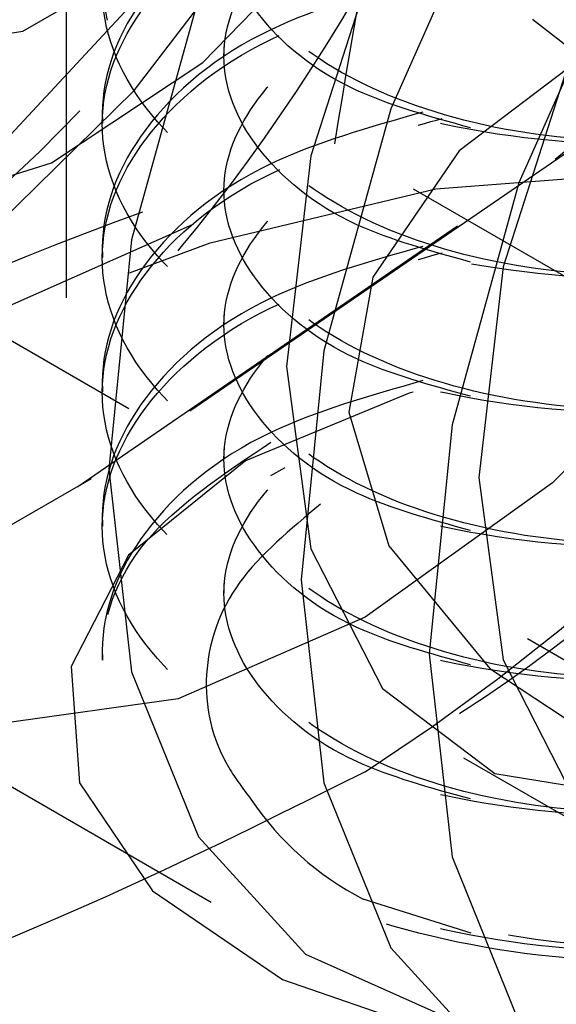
# Model space of a CAD drawing. Header units: inches. Extents: x 1907 to 2452, y -210 to -54.
# Tile 339 of 656: x 1993.854 to 1993.97, y -192.364 to -192.15. Entities that reach past the tile are written whole.
import ezdxf

# ---------------------------------------------------------------- set-up
doc = ezdxf.new("R2010")
doc.units = ezdxf.units.IN
doc.header["$LTSCALE"] = 0.5
doc.header["$MEASUREMENT"] = 0
doc.linetypes.add('HIDDEN', pattern=[0.22499999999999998, 0.15, -0.075])
doc.layers.add('SID-M-H', color=4, linetype='HIDDEN')

msp = doc.modelspace()

# ---------------------------------------------------------------- linework, layer by layer
at = {"layer": 'SID-M-H'}
for p, q in [((1993.863685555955, -191.9103012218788), (1993.863685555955, -192.2998868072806)), ((1993.924949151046, -192.0477223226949), (1993.924949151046, -192.2314440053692)), ((1993.969842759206, -192.1801484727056), (1994.06250204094, -192.104142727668)), ((1993.878415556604, -192.1652453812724), (1993.917310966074, -192.1145695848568)), ((1993.957391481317, -192.1168952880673), (1993.934135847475, -192.1692262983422)), ((1993.893335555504, -192.1591960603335), (1993.923992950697, -192.127603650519)), ((1993.932319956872, -192.131245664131), (1993.916799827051, -192.1794491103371)), ((1993.985230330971, -192.1329663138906), (1993.961974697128, -192.1852973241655)), ((1993.854247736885, -192.1523519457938), (1993.883252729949, -192.1356077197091)), ((1994.043647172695, -192.211494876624), (1993.947977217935, -192.136501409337)), ((1993.844165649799, -192.1827948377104), (1993.884868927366, -192.1390223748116)), ((1993.892377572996, -192.1451197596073), (1993.877860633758, -192.1977022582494)), ((1993.826991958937, -192.1566307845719), (1993.854247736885, -192.1523519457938)), ((1993.979866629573, -192.1549057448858), (1993.949012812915, -192.1783937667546)), ((1993.974078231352, -192.1553522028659), (1993.958558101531, -192.203555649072)), ((1993.897916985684, -192.1556798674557), (1993.897916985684, -192.15780627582)), ((1993.860493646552, -192.1809973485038), (1993.893335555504, -192.1591960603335)), ((1993.835057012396, -192.207795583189), (1993.878415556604, -192.1652453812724)), ((1993.871498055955, -192.1702609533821), (1993.871498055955, -192.1723873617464)), ((1993.934135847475, -192.1692262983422), (1993.919618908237, -192.2218087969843)), ((1994.025677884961, -192.2366965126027), (1993.92201523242, -192.1768533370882)), ((1993.972937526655, -192.178334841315), (1993.869086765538, -192.2496093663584)), ((1993.949012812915, -192.1783937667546), (1993.930280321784, -192.2058162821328)), ((1993.828385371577, -192.1910703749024), (1993.860493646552, -192.1809973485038)), ((1993.866208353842, -192.2512745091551), (1993.969842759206, -192.1801484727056)), ((1993.916799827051, -192.1794491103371), (1993.911482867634, -192.2252219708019)), ((1993.943925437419, -192.1866208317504), (1993.996498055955, -192.1826252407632)), ((1993.79063158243, -192.1843233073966), (1994.034221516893, -192.3249447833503)), ((1993.961974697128, -192.1852973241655), (1993.94745775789, -192.2378798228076)), ((1993.894935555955, -192.198335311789), (1993.943925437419, -192.1866208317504)), ((1993.891029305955, -192.1944294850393), (1993.847342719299, -192.2137812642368)), ((1993.89131332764, -192.1943349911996), (1993.891029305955, -192.1944294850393)), ((1993.877860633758, -192.1977022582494), (1993.872926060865, -192.2474803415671)), ((1993.871498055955, -192.1994231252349), (1993.871498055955, -192.2015495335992)), ((1993.87739671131, -192.2048977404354), (1993.894935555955, -192.198335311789)), ((1993.958558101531, -192.203555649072), (1993.953241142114, -192.2493285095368)), ((1993.930280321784, -192.2058162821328), (1993.925058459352, -192.2351394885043)), ((1994.007521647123, -192.2116340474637), (1993.969243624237, -192.2504951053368)), ((1993.897916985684, -192.2140042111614), (1993.897916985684, -192.2161306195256)), ((1993.919618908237, -192.2218087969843), (1993.914684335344, -192.271586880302)), ((1993.911482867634, -192.2252219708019), (1993.916799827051, -192.2648560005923)), ((1993.871498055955, -192.2285852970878), (1993.871498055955, -192.2307117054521)), ((1993.938167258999, -192.2310062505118), (1993.902585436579, -192.2456722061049)), ((1993.939031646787, -192.2307645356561), (1993.938167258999, -192.2310062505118)), ((1993.925058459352, -192.2351394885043), (1993.933734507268, -192.2641886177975)), ((1993.94745775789, -192.2378798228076), (1993.942523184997, -192.2876579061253)), ((1993.897916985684, -192.2431663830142), (1993.897916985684, -192.2452927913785)), ((1993.872926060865, -192.2474803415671), (1993.877860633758, -192.2915610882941)), ((1993.902585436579, -192.2456722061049), (1993.877180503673, -192.2662131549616)), ((1993.908109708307, -192.2488613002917), (1993.911217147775, -192.2471283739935)), ((1993.869086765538, -192.2496093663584), (1993.755006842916, -192.3154663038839)), ((1993.953241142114, -192.2493285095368), (1993.958558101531, -192.2889625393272)), ((1993.752366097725, -192.3169942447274), (1993.866208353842, -192.2512745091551)), ((1993.969243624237, -192.2504951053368), (1993.928603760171, -192.2796542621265)), ((1993.871498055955, -192.2577474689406), (1993.871498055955, -192.2598738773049)), ((1993.933734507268, -192.2641886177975), (1993.955665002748, -192.2908092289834)), ((1993.877180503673, -192.2662131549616), (1993.864705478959, -192.2904031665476)), ((1993.916799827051, -192.2648560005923), (1993.932319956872, -192.2951402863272)), ((1993.897916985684, -192.272328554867), (1993.897916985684, -192.2744549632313)), ((1993.914684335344, -192.271586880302), (1993.919618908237, -192.315667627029)), ((1993.928603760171, -192.2796542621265), (1993.887963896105, -192.2974168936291)), ((1993.871498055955, -192.2869096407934), (1993.871498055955, -192.2890360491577)), ((1993.942523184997, -192.2876579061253), (1993.94745775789, -192.3317386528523)), ((1993.958558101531, -192.2889625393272), (1993.974078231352, -192.3192468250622)), ((1993.808534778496, -192.2915439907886), (1993.922674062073, -192.3574351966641)), ((1993.864705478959, -192.2904031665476), (1993.866512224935, -192.3156208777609)), ((1993.877860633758, -192.2915610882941), (1993.892377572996, -192.3273826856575)), ((1993.955665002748, -192.2908092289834), (1993.989223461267, -192.3130269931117)), ((1993.932319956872, -192.2951402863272), (1993.95678590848, -192.3136213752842)), ((1993.887963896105, -192.2974168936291), (1993.849685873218, -192.3027507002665)), ((1993.949935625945, -192.310211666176), (1993.991693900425, -192.3343182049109)), ((1993.95678590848, -192.3136213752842), (1993.988215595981, -192.318802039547)), ((1993.866512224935, -192.3156208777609), (1993.882404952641, -192.3391335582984)), ((1993.919618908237, -192.315667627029), (1993.934135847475, -192.3514892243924)), ((1993.892377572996, -192.3273826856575), (1993.915633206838, -192.3528633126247)), ((1993.94745775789, -192.3317386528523), (1993.961974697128, -192.3675602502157)), ((1993.882404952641, -192.3391335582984), (1993.910661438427, -192.358393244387)), ((1993.951616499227, -192.3483364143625), (1993.92814572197, -192.3408953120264)), ((1993.934135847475, -192.3514892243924), (1993.957391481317, -192.3769698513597)), ((1993.915633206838, -192.3528633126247), (1993.946276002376, -192.3665221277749)), ((1993.910661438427, -192.358393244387), (1993.948219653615, -192.3713128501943))]:
    msp.add_line(p, q, dxfattribs=at)
for centre, radius, start, end in [((1993.55656585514, -191.8693366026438), 0.4317284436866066, 302.6379705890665, 339.7728862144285), ((1993.695760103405, -191.9496917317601), 0.4317284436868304, 302.6379705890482, 339.772886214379), ((1993.850349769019, -192.2174638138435), 0.1236864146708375, 220.5327958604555, 309.2481680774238), ((1993.958474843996, -192.282267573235), 0.06600808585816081, 214.0512249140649, 242.6467091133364)]:
    msp.add_arc(centre, radius, start, end, dxfattribs=at)
for points, knots in [([(1993.656549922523, -192.138318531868), (1993.6519008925, -192.1420202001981), (1993.626738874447, -192.1620547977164), (1993.5805900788, -192.1739884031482), (1993.527242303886, -192.1692694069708), (1993.488113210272, -192.1350626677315), (1993.468387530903, -192.0780504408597), (1993.470027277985, -192.0038674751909), (1993.49358443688, -191.921496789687), (1993.536203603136, -191.840061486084), (1993.59361734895, -191.7690869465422), (1993.659463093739, -191.716654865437), (1993.726481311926, -191.6887336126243), (1993.787468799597, -191.6888600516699), (1993.836034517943, -191.7166578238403), (1993.864866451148, -191.770331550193), (1993.87568856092, -191.8203024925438), (1993.870490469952, -191.8516881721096), (1993.869834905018, -191.8556464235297)], [0, 0, 0, 0, 0.01577014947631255, 0.08535302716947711, 0.1549374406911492, 0.2245227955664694, 0.2941054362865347, 0.3636934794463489, 0.4332758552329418, 0.5028636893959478, 0.5724465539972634, 0.6420312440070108, 0.7116163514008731, 0.7811989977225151, 0.8507869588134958, 0.9203693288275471, 0.9899572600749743, 1, 1, 1, 1]), ([(1993.865677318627, -191.9146427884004), (1993.868428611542, -191.9048743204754), (1993.878216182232, -191.8701235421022), (1993.877761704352, -191.8142076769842), (1993.863426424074, -191.7547790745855), (1993.831527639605, -191.7126495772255), (1993.786352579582, -191.6912705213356), (1993.731319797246, -191.6924403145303), (1993.671387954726, -191.716211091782), (1993.611810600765, -191.7600630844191), (1993.557906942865, -191.8199052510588), (1993.51445046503, -191.8905149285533), (1993.485031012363, -191.9648393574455), (1993.472415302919, -192.0364187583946), (1993.477466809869, -192.0985684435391), (1993.499369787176, -192.1451870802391), (1993.536381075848, -192.1723299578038), (1993.584614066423, -192.1775926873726), (1993.639134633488, -192.1585983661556), (1993.681844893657, -192.1328912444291), (1993.702480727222, -192.1099306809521), (1993.706139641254, -192.1058595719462)], [0, 0, 0, 0, 0.02199683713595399, 0.07825251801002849, 0.1353485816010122, 0.1925501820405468, 0.2487377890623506, 0.3061972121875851, 0.3627077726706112, 0.4195012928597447, 0.476881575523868, 0.5330136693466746, 0.5903645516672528, 0.6472267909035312, 0.7036740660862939, 0.761144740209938, 0.8173608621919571, 0.8745151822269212, 0.9316626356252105, 0.9878831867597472, 1, 1, 1, 1]), ([(1993.687011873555, -192.1655724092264), (1993.677285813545, -192.171998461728), (1993.646754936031, -192.1921703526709), (1993.598049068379, -192.1980071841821), (1993.549355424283, -192.1818865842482), (1993.51734801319, -192.1382077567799), (1993.505694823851, -192.0736900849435), (1993.515887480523, -191.9952392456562), (1993.547279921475, -191.9121401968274), (1993.59616320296, -191.8336189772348), (1993.657720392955, -191.7689841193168), (1993.724829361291, -191.7253657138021), (1993.790365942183, -191.7081203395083), (1993.847509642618, -191.7189238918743), (1993.888091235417, -191.7577845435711), (1993.909060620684, -191.8032304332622), (1993.908329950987, -191.8374721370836), (1993.908151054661, -191.8458558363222)], [0, 0, 0, 0, 0.03389550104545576, 0.1064006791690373, 0.1789117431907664, 0.2514173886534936, 0.3239255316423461, 0.3964330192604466, 0.4689384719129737, 0.541449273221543, 0.6139544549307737, 0.6864655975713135, 0.7589712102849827, 0.8314796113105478, 0.9039868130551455, 0.976492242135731, 1, 1, 1, 1]), ([(1993.914563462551, -191.8695370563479), (1993.91505534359, -191.8651763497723), (1993.918264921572, -191.836722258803), (1993.907317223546, -191.7923188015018), (1993.881089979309, -191.7446130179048), (1993.838859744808, -191.7175538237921), (1993.786069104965, -191.7125342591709), (1993.726869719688, -191.7304065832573), (1993.666718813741, -191.7692599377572), (1993.610830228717, -191.8251908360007), (1993.564156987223, -191.8935689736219), (1993.530640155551, -191.9676107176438), (1993.513338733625, -192.0405323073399), (1993.513705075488, -192.1058787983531), (1993.531178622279, -192.1571249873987), (1993.564459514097, -192.189822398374), (1993.610137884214, -192.2011400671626), (1993.663380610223, -192.1884757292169), (1993.709780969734, -192.1638371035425), (1993.734643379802, -192.1384653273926), (1993.742079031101, -192.1308773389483)], [0, 0, 0, 0, 0.01086187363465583, 0.07087492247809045, 0.131745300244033, 0.1912595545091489, 0.2519568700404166, 0.3123738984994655, 0.3720689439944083, 0.4329911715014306, 0.4926631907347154, 0.5531093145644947, 0.6137863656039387, 0.6733094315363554, 0.7341889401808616, 0.7941649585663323, 0.8542696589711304, 0.9151144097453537, 0.9746130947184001, 1, 1, 1, 1]), ([(1993.670576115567, -191.8992482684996), (1993.655317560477, -191.9234901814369), (1993.6252989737, -191.9711819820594), (1993.59918336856, -192.0473562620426), (1993.589851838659, -192.1174958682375), (1993.59830306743, -192.1770822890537), (1993.623365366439, -192.2201640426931), (1993.662947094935, -192.243202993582), (1993.712700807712, -192.2436666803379), (1993.768423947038, -192.2214497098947), (1993.824744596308, -192.1786185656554), (1993.875954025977, -192.1189308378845), (1993.917898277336, -192.0476085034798), (1993.946066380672, -191.9711670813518), (1993.957807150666, -191.8964198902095), (1993.952106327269, -191.8301897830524), (1993.929102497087, -191.7779977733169), (1993.890475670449, -191.7463081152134), (1993.851871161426, -191.7341462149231), (1993.825669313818, -191.7405943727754), (1993.81877716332, -191.7422905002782)], [0, 0, 0, 0, 0.06002599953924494, 0.1180908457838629, 0.1751707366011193, 0.2325820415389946, 0.2905532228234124, 0.3472719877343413, 0.4052332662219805, 0.4626677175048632, 0.5197262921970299, 0.5777949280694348, 0.6345889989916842, 0.6923576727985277, 0.750086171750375, 0.8069061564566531, 0.8649822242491, 0.9219919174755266, 0.9794807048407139, 1, 1, 1, 1]), ([(1993.563849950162, -192.0251363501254), (1993.562051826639, -192.0365912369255), (1993.558162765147, -192.061366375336), (1993.560260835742, -192.0956104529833), (1993.568394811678, -192.1266671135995), (1993.583054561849, -192.1509855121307), (1993.603254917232, -192.1676315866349), (1993.628151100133, -192.1760490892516), (1993.656842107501, -192.1757480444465), (1993.68797674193, -192.166638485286), (1993.720170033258, -192.1493095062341), (1993.75214508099, -192.1243301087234), (1993.782709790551, -192.0923876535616), (1993.810283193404, -192.0550647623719), (1993.833815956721, -192.014057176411), (1993.852337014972, -191.9706491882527), (1993.865039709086, -191.9263378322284), (1993.87121925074, -191.8834531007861), (1993.870812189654, -191.8436862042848), (1993.863629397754, -191.8082298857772), (1993.849781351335, -191.7785069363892), (1993.829987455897, -191.7561109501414), (1993.805157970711, -191.7417304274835), (1993.775899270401, -191.73573224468), (1993.743243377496, -191.7384867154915), (1993.70899809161, -191.7500995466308), (1993.677047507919, -191.7674034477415), (1993.657505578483, -191.7835939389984), (1993.648988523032, -191.7906503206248)], [0, 0, 0, 0, 0.03321672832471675, 0.07184261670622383, 0.1112736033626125, 0.1507137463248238, 0.1893622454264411, 0.2281108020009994, 0.2675838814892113, 0.3069736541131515, 0.345519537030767, 0.3843882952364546, 0.423893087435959, 0.4632222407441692, 0.5016944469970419, 0.5406739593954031, 0.5802000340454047, 0.6194584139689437, 0.6578859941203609, 0.6969666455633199, 0.7365035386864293, 0.775681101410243, 0.8140931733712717, 0.8532651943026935, 0.8928024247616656, 0.9318892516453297, 0.970314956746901, 0.9999999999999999, 0.9999999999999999, 0.9999999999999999, 0.9999999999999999]), ([(1993.950557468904, -191.7585401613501), (1993.961229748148, -191.7697467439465), (1993.984584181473, -191.7942704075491), (1993.999842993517, -191.8620326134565), (1993.996836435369, -191.9521063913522), (1993.972135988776, -192.0536721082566), (1993.927545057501, -192.1507200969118), (1993.868076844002, -192.2279780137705), (1993.802204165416, -192.2758445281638), (1993.737534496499, -192.2933473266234), (1993.67873785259, -192.2826439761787), (1993.630597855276, -192.2446435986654), (1993.6002401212, -192.1806738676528), (1993.595195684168, -192.0958895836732), (1993.619006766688, -192.0002048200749), (1993.668446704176, -191.9062649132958), (1993.733974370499, -191.8268270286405), (1993.803233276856, -191.7711572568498), (1993.86645418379, -191.7427263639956), (1993.916511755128, -191.7391100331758), (1993.940094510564, -191.752568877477), (1993.950557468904, -191.7585401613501)], [0, 0, 0, 0, 0.04715324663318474, 0.1031867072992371, 0.1613684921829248, 0.2201579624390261, 0.2778394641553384, 0.3323348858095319, 0.3825963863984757, 0.4302554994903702, 0.4783679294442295, 0.5293779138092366, 0.5841273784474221, 0.6417323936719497, 0.7004999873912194, 0.7587683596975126, 0.8145487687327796, 0.8661784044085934, 0.9143873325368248, 0.9620162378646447, 1, 1, 1, 1]), ([(1993.59866636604, -192.0926558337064), (1993.59916092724, -192.1021557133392), (1993.600285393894, -192.123755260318), (1993.608943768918, -192.1519894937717), (1993.624048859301, -192.1756472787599), (1993.644788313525, -192.1915003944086), (1993.67007748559, -192.1990889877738), (1993.699091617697, -192.1979185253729), (1993.730376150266, -192.1879735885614), (1993.762610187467, -192.1698762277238), (1993.794495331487, -192.1441798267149), (1993.82484713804, -192.1116219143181), (1993.852058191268, -192.0738722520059), (1993.875147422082, -192.0325765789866), (1993.893131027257, -191.9890064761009), (1993.905221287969, -191.9447238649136), (1993.9107538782, -191.9020822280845), (1993.909693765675, -191.8626871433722), (1993.901848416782, -191.8277193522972), (1993.887373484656, -191.7986668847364), (1993.86706359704, -191.7769769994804), (1993.841723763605, -191.7636097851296), (1993.814328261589, -191.7580739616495), (1993.794444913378, -191.7612560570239), (1993.785618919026, -191.762668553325)], [0, 0, 0, 0, 0.03672559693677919, 0.08350171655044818, 0.1301937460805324, 0.1758912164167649, 0.2219386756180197, 0.2687540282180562, 0.3153758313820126, 0.3609813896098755, 0.4071616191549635, 0.454003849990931, 0.5005433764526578, 0.5460914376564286, 0.5923930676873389, 0.6392497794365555, 0.6856951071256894, 0.7312201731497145, 0.7776316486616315, 0.8244904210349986, 0.8708297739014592, 0.9163663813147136, 0.9628759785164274, 1, 1, 1, 1]), ([(1993.613872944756, -192.1570274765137), (1993.623517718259, -192.1700207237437), (1993.645559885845, -192.1997154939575), (1993.708850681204, -192.1963713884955), (1993.78269817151, -192.1532441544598), (1993.849942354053, -192.0737667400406), (1993.896112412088, -191.9747678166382), (1993.910546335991, -191.8769621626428), (1993.892404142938, -191.7971942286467), (1993.856591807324, -191.775195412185), (1993.839303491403, -191.7645755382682)], [0, 0, 0, 0, 0.1014095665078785, 0.2317614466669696, 0.3602735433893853, 0.490817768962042, 0.6195522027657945, 0.749304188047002, 0.8789772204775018, 1, 1, 1, 1]), ([(1993.767141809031, -191.798296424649), (1993.777295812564, -191.7919705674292), (1993.806838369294, -191.7735658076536), (1993.854329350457, -191.7678917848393), (1993.901636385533, -191.782138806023), (1993.935188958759, -191.8211444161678), (1993.950934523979, -191.8796394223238), (1993.946882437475, -191.9519862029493), (1993.923713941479, -192.0301308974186), (1993.883301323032, -192.1055153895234), (1993.830661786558, -192.1699027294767), (1993.771253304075, -192.2156715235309), (1993.711919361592, -192.237870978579), (1993.659494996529, -192.2336044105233), (1993.619955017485, -192.2028332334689), (1993.598226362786, -192.1491683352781), (1993.597078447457, -192.0777940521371), (1993.617147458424, -191.9971809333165), (1993.646358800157, -191.9362394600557), (1993.666651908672, -191.9052423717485), (1993.670576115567, -191.8992482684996)], [0, 0, 0, 0, 0.0295292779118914, 0.08591393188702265, 0.1428140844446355, 0.1998702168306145, 0.2578112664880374, 0.3157312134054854, 0.3745279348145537, 0.4335016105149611, 0.4929611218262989, 0.5529813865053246, 0.6131149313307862, 0.6741757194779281, 0.735217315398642, 0.7970902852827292, 0.8591848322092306, 0.9217226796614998, 0.9848630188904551, 1, 1, 1, 1]), ([(1993.914670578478, -191.8632392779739), (1993.914880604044, -191.8841507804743), (1993.915300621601, -191.9259704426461), (1993.892239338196, -191.9989136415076), (1993.85410187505, -192.0693397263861), (1993.803065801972, -192.130604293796), (1993.745048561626, -192.1752812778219), (1993.69081890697, -192.1963273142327), (1993.641193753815, -192.1974237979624), (1993.599611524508, -192.1781050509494), (1993.56980931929, -192.1339219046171), (1993.558576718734, -192.071397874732), (1993.567057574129, -191.9968807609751), (1993.594833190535, -191.9196013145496), (1993.629896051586, -191.8567173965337), (1993.657097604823, -191.8285309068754), (1993.666185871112, -191.8191135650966)], [0, 0, 0, 0, 0.07323457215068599, 0.1464574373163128, 0.2201467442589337, 0.2942382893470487, 0.3687279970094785, 0.4436114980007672, 0.5009958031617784, 0.5769745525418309, 0.6529667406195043, 0.7293749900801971, 0.8061942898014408, 0.8834206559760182, 0.9610498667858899, 0.9999999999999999, 0.9999999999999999, 0.9999999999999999, 0.9999999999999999]), ([(1993.92201523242, -192.1768533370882), (1993.926374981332, -192.1499519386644), (1993.935174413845, -192.0956559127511), (1993.952784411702, -192.0444426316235), (1993.961669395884, -192.0186033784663)], [0, 0, 0, 0, 0.4954579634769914, 1, 1, 1, 1]), ([(1993.941127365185, -192.0533043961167), (1993.929474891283, -192.0566149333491), (1993.903510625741, -192.063991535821), (1993.878174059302, -192.0856032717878), (1993.868198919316, -192.1118889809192), (1993.878018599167, -192.1384604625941), (1993.905805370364, -192.1606418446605), (1993.947418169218, -192.1748732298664), (1993.996497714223, -192.1786856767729), (1994.045579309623, -192.1712262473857), (1994.087185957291, -192.1533581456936), (1994.114995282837, -192.1274989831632), (1994.124730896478, -192.0974037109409), (1994.115069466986, -192.0670193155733), (1994.086889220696, -192.0420275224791), (1994.058493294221, -192.02715854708), (1994.040541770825, -192.0246178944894), (1994.038629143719, -192.0243472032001)], [0, 0, 0, 0, 0.05843403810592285, 0.1302038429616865, 0.2019736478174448, 0.2737434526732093, 0.3455132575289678, 0.4172830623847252, 0.4890528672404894, 0.5608226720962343, 0.6325924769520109, 0.7043622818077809, 0.7761320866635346, 0.8479018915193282, 0.9196716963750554, 0.9914415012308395, 1, 1, 1, 1]), ([(1994.037919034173, -192.0263650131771), (1994.040071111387, -192.0266669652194), (1994.058272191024, -192.0292207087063), (1994.086898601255, -192.0441370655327), (1994.115066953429, -192.0691502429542), (1994.124731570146, -192.0995289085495), (1994.114995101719, -192.1296257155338), (1994.087186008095, -192.1554844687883), (1994.045579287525, -192.1733526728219), (1993.996497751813, -192.1808121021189), (1993.947418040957, -192.1769995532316), (1993.905805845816, -192.1627685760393), (1993.878016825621, -192.1405856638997), (1993.86820553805, -192.1140198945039), (1993.878149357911, -192.087712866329), (1993.904089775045, -192.0657574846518), (1993.930885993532, -192.0581925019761), (1993.943343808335, -192.0546754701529)], [0, 0, 0, 0, 0.009576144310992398, 0.08098973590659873, 0.1524033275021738, 0.223816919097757, 0.2952305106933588, 0.3666441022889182, 0.4380576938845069, 0.5094712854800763, 0.5808848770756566, 0.6522984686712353, 0.7237120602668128, 0.7951256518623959, 0.8665392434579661, 0.9379528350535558, 1, 1, 1, 1]), ([(1993.934627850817, -192.0846815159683), (1993.925327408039, -192.0873800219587), (1993.9018042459, -192.0942052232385), (1993.878256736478, -192.1148217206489), (1993.868176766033, -192.1410360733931), (1993.878024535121, -192.1676266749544), (1993.90580377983, -192.1898029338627), (1993.9474185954, -192.2040356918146), (1993.996497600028, -192.2078477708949), (1994.045579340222, -192.2003884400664), (1994.087185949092, -192.1825203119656), (1994.114995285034, -192.1566611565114), (1994.124730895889, -192.126565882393), (1994.115069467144, -192.0961814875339), (1994.086889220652, -192.0711896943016), (1994.058493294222, -192.0563207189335), (1994.040541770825, -192.0537800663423), (1994.038629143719, -192.053509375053)], [0, 0, 0, 0, 0.04747743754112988, 0.1200823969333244, 0.1926873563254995, 0.2652923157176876, 0.3378972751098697, 0.4105022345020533, 0.4831071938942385, 0.5557121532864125, 0.6283171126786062, 0.7009220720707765, 0.7735270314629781, 0.8461319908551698, 0.9187369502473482, 0.9913419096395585, 1, 1, 1, 1]), ([(1994.035995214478, -192.0546754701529), (1994.046702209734, -192.058700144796), (1994.068744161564, -192.0669855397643), (1994.089858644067, -192.0878784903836), (1994.097669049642, -192.111907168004), (1994.089939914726, -192.1361124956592), (1994.068021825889, -192.1568685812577), (1994.035205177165, -192.1713516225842), (1993.996497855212, -192.1776179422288), (1993.957791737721, -192.1749973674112), (1993.924971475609, -192.1641572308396), (1993.90306663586, -192.1470554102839), (1993.89528811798, -192.126461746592), (1993.903282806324, -192.1062037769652), (1993.921182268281, -192.0906380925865), (1993.93882934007, -192.0856617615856), (1993.945298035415, -192.0838376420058)], [0, 0, 0, 0, 0.06984989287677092, 0.1437964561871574, 0.2177430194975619, 0.2916895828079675, 0.3656361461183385, 0.4395827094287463, 0.5135292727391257, 0.5874758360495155, 0.6614223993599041, 0.7353689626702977, 0.8093155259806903, 0.8832620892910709, 0.9572086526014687, 0.9999999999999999, 0.9999999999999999, 0.9999999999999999, 0.9999999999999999]), ([(1994.037919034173, -192.0555271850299), (1994.040071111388, -192.0558291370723), (1994.058272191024, -192.0583828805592), (1994.086898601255, -192.0732992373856), (1994.115066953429, -192.098312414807), (1994.124731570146, -192.1286910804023), (1994.114995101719, -192.1587878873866), (1994.087186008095, -192.1846466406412), (1994.045579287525, -192.2025148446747), (1993.996497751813, -192.2099742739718), (1993.947418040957, -192.2061617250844), (1993.905805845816, -192.1919307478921), (1993.878016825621, -192.1697478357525), (1993.86820553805, -192.1431820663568), (1993.878149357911, -192.1168750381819), (1993.904089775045, -192.0949196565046), (1993.930885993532, -192.0873546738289), (1993.943343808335, -192.0838376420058)], [0, 0, 0, 0, 0.009576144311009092, 0.08098973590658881, 0.1524033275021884, 0.2238169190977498, 0.2952305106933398, 0.3666441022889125, 0.4380576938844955, 0.509471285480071, 0.5808848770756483, 0.6522984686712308, 0.7237120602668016, 0.7951256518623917, 0.8665392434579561, 0.9379528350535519, 1, 1, 1, 1]), ([(1994.037919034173, -192.0846893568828), (1994.040071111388, -192.0849913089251), (1994.058272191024, -192.087545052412), (1994.086898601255, -192.1024614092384), (1994.115066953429, -192.1274745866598), (1994.124731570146, -192.1578532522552), (1994.114995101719, -192.1879500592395), (1994.087186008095, -192.213808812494), (1994.045579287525, -192.2316770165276), (1993.996497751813, -192.2391364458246), (1993.947418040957, -192.2353238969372), (1993.905805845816, -192.2210929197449), (1993.878016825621, -192.1989100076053), (1993.86820553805, -192.1723442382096), (1993.878149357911, -192.1460372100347), (1993.904089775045, -192.1240818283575), (1993.930885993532, -192.1165168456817), (1993.943343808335, -192.1129998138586)], [0, 0, 0, 0, 0.009576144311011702, 0.08098973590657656, 0.1524033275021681, 0.2238169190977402, 0.2952305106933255, 0.3666441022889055, 0.4380576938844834, 0.5094712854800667, 0.5808848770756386, 0.6522984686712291, 0.7237120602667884, 0.7951256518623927, 0.8665392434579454, 0.9379528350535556, 1, 1, 1, 1]), ([(1994.035995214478, -192.0838376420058), (1994.046702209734, -192.0878623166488), (1994.068744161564, -192.0961477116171), (1994.089858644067, -192.1170406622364), (1994.097669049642, -192.1410693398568), (1994.089939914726, -192.165274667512), (1994.068021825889, -192.1860307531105), (1994.035205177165, -192.200513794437), (1993.996497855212, -192.2067801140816), (1993.957791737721, -192.204159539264), (1993.924971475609, -192.1933194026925), (1993.90306663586, -192.1762175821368), (1993.89528811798, -192.1556239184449), (1993.903282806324, -192.135365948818), (1993.921182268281, -192.1198002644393), (1993.93882934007, -192.1148239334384), (1993.945298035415, -192.1129998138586)], [0, 0, 0, 0, 0.06984989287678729, 0.1437964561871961, 0.2177430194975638, 0.291689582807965, 0.3656361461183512, 0.4395827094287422, 0.5135292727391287, 0.5874758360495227, 0.6614223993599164, 0.7353689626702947, 0.8093155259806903, 0.8832620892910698, 0.9572086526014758, 0.9999999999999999, 0.9999999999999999, 0.9999999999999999, 0.9999999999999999]), ([(1993.941127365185, -192.1116287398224), (1993.929474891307, -192.1149392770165), (1993.903510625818, -192.1223158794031), (1993.878174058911, -192.1439276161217), (1993.868198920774, -192.1702133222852), (1993.878018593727, -192.1967848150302), (1993.905805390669, -192.2189661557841), (1993.947418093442, -192.2331976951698), (1993.996497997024, -192.2370095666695), (1994.045578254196, -192.2295522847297), (1994.087189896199, -192.2116761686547), (1994.114980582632, -192.1858469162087), (1994.124785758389, -192.1556400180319), (1994.114864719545, -192.1256722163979), (1994.088461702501, -192.0999142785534), (1994.061025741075, -192.0898824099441), (1994.047947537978, -192.0851004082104)], [0, 0, 0, 0, 0.05932116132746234, 0.1321805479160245, 0.2050399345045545, 0.2778993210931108, 0.3507587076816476, 0.4236180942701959, 0.4964774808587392, 0.5693368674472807, 0.6421962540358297, 0.7150556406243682, 0.7879150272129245, 0.8607744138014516, 0.9336338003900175, 1, 1, 1, 1]), ([(1993.951466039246, -192.1733518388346), (1993.942770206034, -192.1709669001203), (1993.922803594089, -192.1654908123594), (1993.903214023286, -192.1490301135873), (1993.895251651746, -192.1286309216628), (1993.903281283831, -192.1083108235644), (1993.921393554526, -192.0926402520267), (1993.939344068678, -192.0875980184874), (1993.946102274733, -192.0856996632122)], [0, 0, 0, 0, 0.143532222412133, 0.3295661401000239, 0.5156000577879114, 0.7016339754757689, 0.88766789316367, 1, 1, 1, 1]), ([(1993.941127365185, -192.1407909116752), (1993.929474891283, -192.1441014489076), (1993.903510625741, -192.1514780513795), (1993.878174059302, -192.1730897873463), (1993.868198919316, -192.1993754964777), (1993.878018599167, -192.2259469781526), (1993.905805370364, -192.248128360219), (1993.947418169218, -192.2623597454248), (1993.996497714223, -192.2661721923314), (1994.045579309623, -192.2587127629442), (1994.087185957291, -192.2408446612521), (1994.114995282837, -192.2149854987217), (1994.124730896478, -192.1848902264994), (1994.115069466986, -192.1545058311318), (1994.086889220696, -192.1295140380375), (1994.058493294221, -192.1146450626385), (1994.040541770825, -192.1121044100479), (1994.038629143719, -192.1118337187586)], [0, 0, 0, 0, 0.05843403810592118, 0.1302038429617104, 0.2019736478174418, 0.2737434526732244, 0.3455132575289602, 0.4172830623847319, 0.4890528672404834, 0.5608226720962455, 0.6325924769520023, 0.7043622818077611, 0.7761320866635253, 0.8479018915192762, 0.9196716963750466, 0.9914415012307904, 1, 1, 1, 1]), ([(1994.037919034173, -192.1138515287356), (1994.040071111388, -192.1141534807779), (1994.058272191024, -192.1167072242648), (1994.086898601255, -192.1316235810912), (1994.115066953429, -192.1566367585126), (1994.124731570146, -192.187015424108), (1994.114995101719, -192.2171122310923), (1994.087186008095, -192.2429709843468), (1994.045579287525, -192.2608391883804), (1993.996497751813, -192.2682986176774), (1993.947418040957, -192.2644860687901), (1993.905805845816, -192.2502550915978), (1993.878016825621, -192.2280721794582), (1993.86820553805, -192.2015064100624), (1993.878149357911, -192.1751993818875), (1993.904089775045, -192.1532440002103), (1993.930885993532, -192.1456790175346), (1993.943343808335, -192.1421619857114)], [0, 0, 0, 0, 0.00957614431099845, 0.08098973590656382, 0.1524033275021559, 0.2238169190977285, 0.2952305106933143, 0.3666441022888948, 0.4380576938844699, 0.5094712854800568, 0.5808848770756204, 0.6522984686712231, 0.723712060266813, 0.7951256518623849, 0.8665392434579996, 0.9379528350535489, 1, 1, 1, 1]), ([(1994.035995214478, -192.1129998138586), (1994.046702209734, -192.1170244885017), (1994.068744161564, -192.12530988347), (1994.089858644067, -192.1462028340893), (1994.097669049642, -192.1702315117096), (1994.089939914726, -192.1944368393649), (1994.068021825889, -192.2151929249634), (1994.035205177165, -192.2296759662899), (1993.996497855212, -192.2359422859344), (1993.957791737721, -192.2333217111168), (1993.924971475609, -192.2224815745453), (1993.90306663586, -192.2053797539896), (1993.89528811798, -192.1847860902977), (1993.903282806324, -192.1645281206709), (1993.921182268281, -192.1489624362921), (1993.93882934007, -192.1439861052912), (1993.945298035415, -192.1421619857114)], [0, 0, 0, 0, 0.06984989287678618, 0.1437964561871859, 0.2177430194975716, 0.2916895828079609, 0.3656361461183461, 0.439582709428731, 0.5135292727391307, 0.587475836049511, 0.6614223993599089, 0.735368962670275, 0.8093155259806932, 0.8832620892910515, 0.9572086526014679, 0.9999999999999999, 0.9999999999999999, 0.9999999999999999, 0.9999999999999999]), ([(1993.951466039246, -192.2025140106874), (1993.94277009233, -192.2001289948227), (1993.922803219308, -192.1946527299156), (1993.903216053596, -192.1781936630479), (1993.895244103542, -192.1577879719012), (1993.903309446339, -192.1374921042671), (1993.92091728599, -192.1220832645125), (1993.938191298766, -192.1171860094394), (1993.944303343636, -192.1154532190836)], [0, 0, 0, 0, 0.1450500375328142, 0.3330512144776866, 0.5210523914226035, 0.7090535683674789, 0.897054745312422, 1, 1, 1, 1]), ([(1994.035995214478, -192.1421619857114), (1994.046702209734, -192.1461866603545), (1994.068744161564, -192.1544720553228), (1994.089858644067, -192.1753650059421), (1994.097669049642, -192.1993936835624), (1994.089939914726, -192.2235990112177), (1994.068021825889, -192.2443550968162), (1994.035205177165, -192.2588381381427), (1993.996497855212, -192.2651044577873), (1993.957791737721, -192.2624838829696), (1993.924971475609, -192.2516437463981), (1993.90306663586, -192.2345419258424), (1993.89528811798, -192.2139482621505), (1993.903282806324, -192.1936902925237), (1993.921182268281, -192.178124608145), (1993.93882934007, -192.1731482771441), (1993.945298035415, -192.1713241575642)], [0, 0, 0, 0, 0.06984989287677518, 0.1437964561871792, 0.2177430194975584, 0.2916895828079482, 0.3656361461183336, 0.4395827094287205, 0.5135292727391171, 0.5874758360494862, 0.6614223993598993, 0.7353689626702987, 0.8093155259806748, 0.8832620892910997, 0.9572086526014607, 1, 1, 1, 1]), ([(1993.951466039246, -192.2316761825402), (1993.94277009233, -192.2292911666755), (1993.922803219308, -192.2238149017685), (1993.903216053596, -192.2073558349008), (1993.895244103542, -192.186950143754), (1993.903309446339, -192.1666542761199), (1993.92091728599, -192.1512454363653), (1993.938191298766, -192.1463481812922), (1993.944303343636, -192.1446153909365)], [0, 0, 0, 0, 0.1450500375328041, 0.3330512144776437, 0.5210523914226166, 0.7090535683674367, 0.8970547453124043, 1, 1, 1, 1]), ([(1993.941127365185, -192.1991152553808), (1993.929474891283, -192.2024257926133), (1993.903510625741, -192.2098023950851), (1993.878174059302, -192.231414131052), (1993.868198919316, -192.2576998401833), (1993.878018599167, -192.2842713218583), (1993.905805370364, -192.3064527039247), (1993.947418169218, -192.3206840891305), (1993.996497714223, -192.3244965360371), (1994.045579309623, -192.3170371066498), (1994.087185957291, -192.2991690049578), (1994.114995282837, -192.2733098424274), (1994.124730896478, -192.2432145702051), (1994.115069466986, -192.2128301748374), (1994.086889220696, -192.1878383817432), (1994.058493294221, -192.1729694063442), (1994.040541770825, -192.1704287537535), (1994.038629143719, -192.1701580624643)], [0, 0, 0, 0, 0.05843403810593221, 0.1302038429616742, 0.2019736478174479, 0.2737434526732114, 0.3455132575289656, 0.4172830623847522, 0.4890528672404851, 0.5608226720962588, 0.6325924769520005, 0.704362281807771, 0.7761320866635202, 0.8479018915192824, 0.9196716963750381, 0.9914415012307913, 1, 1, 1, 1]), ([(1993.941127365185, -192.169953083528), (1993.929474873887, -192.1732636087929), (1993.903510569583, -192.1806401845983), (1993.878174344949, -192.2022521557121), (1993.868197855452, -192.2285369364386), (1993.878022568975, -192.25511188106), (1993.905790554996, -192.2772803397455), (1993.947473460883, -192.2915599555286), (1993.996291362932, -192.2951924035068), (1994.043971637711, -192.2887271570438), (1994.068010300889, -192.2767109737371), (1994.079107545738, -192.271163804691)], [0, 0, 0, 0, 0.0938902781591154, 0.2092081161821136, 0.324525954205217, 0.4398437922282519, 0.5551616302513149, 0.6704794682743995, 0.7857973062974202, 0.9011151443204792, 0.9999999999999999, 0.9999999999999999, 0.9999999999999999, 0.9999999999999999]), ([(1994.037919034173, -192.1721758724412), (1994.040071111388, -192.1724778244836), (1994.058272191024, -192.1750315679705), (1994.086898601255, -192.1899479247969), (1994.115066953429, -192.2149611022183), (1994.124731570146, -192.2453397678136), (1994.114995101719, -192.2754365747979), (1994.087186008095, -192.3012953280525), (1994.045579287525, -192.3191635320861), (1993.996497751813, -192.3266229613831), (1993.947418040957, -192.3228104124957), (1993.905805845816, -192.3085794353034), (1993.878016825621, -192.2863965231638), (1993.86820553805, -192.2598307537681), (1993.878149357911, -192.2335237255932), (1993.904089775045, -192.211568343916), (1993.930885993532, -192.2040033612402), (1993.943343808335, -192.2004863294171)], [0, 0, 0, 0, 0.009576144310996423, 0.08098973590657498, 0.1524033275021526, 0.2238169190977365, 0.2952305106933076, 0.3666441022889, 0.4380576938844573, 0.5094712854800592, 0.5808848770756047, 0.6522984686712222, 0.723712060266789, 0.7951256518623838, 0.8665392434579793, 0.9379528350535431, 1, 1, 1, 1]), ([(1994.07404097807, -192.2754722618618), (1994.064527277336, -192.2801737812), (1994.04202667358, -192.2912932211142), (1993.996249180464, -192.2972714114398), (1993.94748464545, -192.2936989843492), (1993.905787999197, -192.279403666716), (1993.878021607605, -192.257237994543), (1993.868204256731, -192.2306676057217), (1993.878149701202, -192.2043618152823), (1993.904089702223, -192.1824061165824), (1993.930885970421, -192.1748411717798), (1993.943343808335, -192.1713241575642)], [0, 0, 0, 0, 0.08516762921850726, 0.2014277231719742, 0.3176878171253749, 0.4339479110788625, 0.5502080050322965, 0.6664680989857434, 0.7827281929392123, 0.8989882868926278, 1, 1, 1, 1]), ([(1994.035995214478, -192.1713241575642), (1994.046702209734, -192.1753488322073), (1994.068744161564, -192.1836342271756), (1994.089858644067, -192.2045271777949), (1994.097669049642, -192.2285558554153), (1994.089939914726, -192.2527611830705), (1994.068021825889, -192.273517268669), (1994.035205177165, -192.2880003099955), (1993.996497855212, -192.2942666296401), (1993.957791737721, -192.2916460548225), (1993.924971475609, -192.2808059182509), (1993.90306663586, -192.2637040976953), (1993.89528811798, -192.2431104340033), (1993.903282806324, -192.2228524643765), (1993.921182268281, -192.2072867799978), (1993.93882934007, -192.2023104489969), (1993.945298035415, -192.2004863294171)], [0, 0, 0, 0, 0.06984989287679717, 0.1437964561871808, 0.2177430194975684, 0.2916895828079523, 0.3656361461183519, 0.4395827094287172, 0.5135292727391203, 0.5874758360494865, 0.6614223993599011, 0.7353689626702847, 0.809315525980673, 0.8832620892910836, 0.9572086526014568, 1, 1, 1, 1]), ([(1993.951466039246, -192.2608383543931), (1993.94277009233, -192.2584533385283), (1993.922803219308, -192.2529770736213), (1993.903216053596, -192.2365180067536), (1993.895244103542, -192.2161123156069), (1993.903309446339, -192.1958164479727), (1993.92091728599, -192.1804076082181), (1993.938191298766, -192.175510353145), (1993.944303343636, -192.1737775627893)], [0, 0, 0, 0, 0.1450500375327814, 0.3330512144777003, 0.5210523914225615, 0.7090535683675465, 0.8970547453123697, 0.9999999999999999, 0.9999999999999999, 0.9999999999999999, 0.9999999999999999]), ([(1993.789409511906, -192.2328930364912), (1993.798514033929, -192.2278586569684), (1993.838208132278, -192.2059096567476), (1993.885539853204, -192.1894995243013), (1993.92201523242, -192.1768533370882)], [0, 0, 0, 0, 0.2293671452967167, 1, 1, 1, 1]), ([(1994.035995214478, -192.2004863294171), (1994.046702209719, -192.20451100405), (1994.068744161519, -192.2127963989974), (1994.089858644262, -192.2336893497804), (1994.097669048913, -192.2577180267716), (1994.089939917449, -192.2819233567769), (1994.068021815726, -192.3026794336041), (1994.035205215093, -192.3171625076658), (1993.99649771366, -192.3234287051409), (1993.957792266, -192.3208085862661), (1993.924969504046, -192.3099667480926), (1993.903073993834, -192.2928712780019), (1993.895260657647, -192.2722539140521), (1993.903385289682, -192.2520843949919), (1993.919646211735, -192.2373425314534), (1993.935124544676, -192.2328291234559), (1993.939534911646, -192.2315430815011)], [0, 0, 0, 0, 0.07079321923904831, 0.1457384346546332, 0.2206836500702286, 0.2956288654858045, 0.3705740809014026, 0.4455192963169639, 0.5204645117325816, 0.5954097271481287, 0.6703549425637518, 0.7453001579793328, 0.8202453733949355, 0.895190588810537, 0.9701358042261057, 1, 1, 1, 1]), ([(1993.951466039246, -192.2900005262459), (1993.94277009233, -192.2876155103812), (1993.922803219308, -192.2821392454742), (1993.903216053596, -192.2656801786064), (1993.895244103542, -192.2452744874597), (1993.903309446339, -192.2249786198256), (1993.92091728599, -192.209569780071), (1993.938191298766, -192.2046725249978), (1993.944303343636, -192.2029397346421)], [0, 0, 0, 0, 0.1450500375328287, 0.3330512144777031, 0.5210523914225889, 0.7090535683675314, 0.8970547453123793, 1, 1, 1, 1]), ([(1993.941127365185, -192.2282774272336), (1993.929474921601, -192.2315880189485), (1993.903510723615, -192.238964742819), (1993.878173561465, -192.2605754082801), (1993.868200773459, -192.2868653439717), (1993.878011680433, -192.3134210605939), (1993.905831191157, -192.3356612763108), (1993.94732180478, -192.3496730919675), (1993.994643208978, -192.3540979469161), (1994.024201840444, -192.3481880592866), (1994.037919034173, -192.3454454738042)], [0, 0, 0, 0, 0.1060126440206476, 0.2362194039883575, 0.3664261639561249, 0.4966329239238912, 0.6268396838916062, 0.7570464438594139, 0.8872532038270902, 1, 1, 1, 1]), ([(1993.951466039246, -192.3191626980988), (1993.94277009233, -192.316777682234), (1993.922803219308, -192.311301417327), (1993.903216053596, -192.2948423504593), (1993.895244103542, -192.2744366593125), (1993.903309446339, -192.2541407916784), (1993.92091728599, -192.2387319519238), (1993.938191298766, -192.2338346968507), (1993.944303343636, -192.2321019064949)], [0, 0, 0, 0, 0.1450500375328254, 0.3330512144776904, 0.5210523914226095, 0.7090535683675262, 0.89705474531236, 1, 1, 1, 1]), ([(1994.025677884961, -192.2366965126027), (1994.003771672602, -192.2577533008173), (1993.975345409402, -192.2850773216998), (1993.9373245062, -192.307992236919), (1993.928603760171, -192.3132481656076)], [0, 0, 0, 0, 0.7706328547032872, 1, 1, 1, 1]), ([(1994.031989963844, -192.3484786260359), (1994.020230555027, -192.3507870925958), (1993.99262200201, -192.3562068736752), (1993.947310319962, -192.3517445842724), (1993.905848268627, -192.3378119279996), (1993.877954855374, -192.3155054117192), (1993.868410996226, -192.2891357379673), (1993.877389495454, -192.2621679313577), (1993.897869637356, -192.2484931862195), (1993.908109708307, -192.2416558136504)], [0, 0, 0, 0, 0.1100508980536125, 0.2583757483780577, 0.4067005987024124, 0.5550254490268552, 0.7033502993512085, 0.8516751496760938, 1, 1, 1, 1]), ([(1993.918917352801, -192.2551004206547), (1993.912353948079, -192.2605685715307), (1993.899000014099, -192.2716940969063), (1993.892305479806, -192.2920756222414), (1993.89567493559, -192.3084271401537), (1993.902081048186, -192.3169588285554), (1993.903784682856, -192.3192277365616)], [0, 0, 0, 0, 0.2904110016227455, 0.5908715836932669, 0.8911968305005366, 1, 1, 1, 1]), ([(1993.928603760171, -192.3132481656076), (1993.895549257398, -192.3297258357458), (1993.853822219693, -192.3505267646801), (1993.805948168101, -192.3660595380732), (1993.795998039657, -192.3692878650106)], [0, 0, 0, 0, 0.7921603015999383, 1, 1, 1, 1]), ([(1994.056825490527, -192.3349487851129), (1994.049583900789, -192.338609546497), (1994.032095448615, -192.3474502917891), (1993.996245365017, -192.3524447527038), (1993.958026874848, -192.3499708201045), (1993.922987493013, -192.3388640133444), (1993.910413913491, -192.3260066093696), (1993.903784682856, -192.3192277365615)], [0, 0, 0, 0, 0.1465622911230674, 0.3539481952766, 0.5613340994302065, 0.7687200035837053, 1, 1, 1, 1])]:
    msp.add_open_spline(points, degree=3, knots=knots, dxfattribs=at)

doc.saveas('drawing.dxf')
